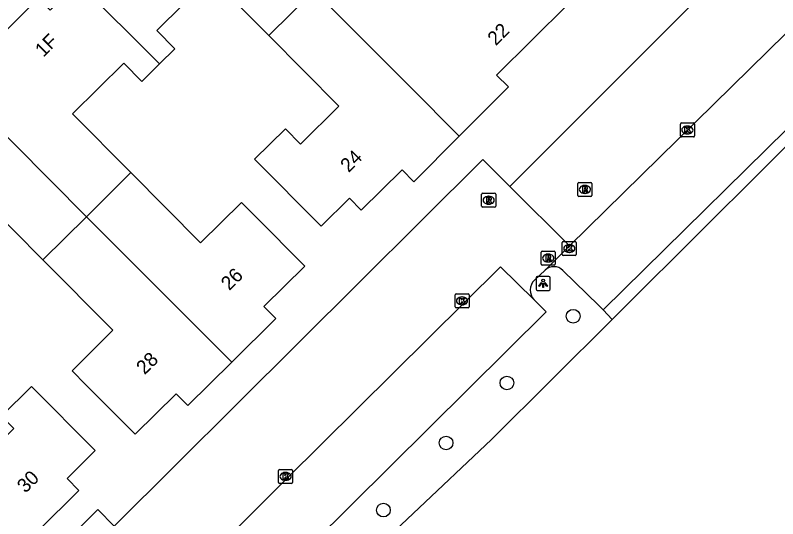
# Model space of a CAD drawing. Extents: x 159222 to 160346, y 381249 to 382166.
# Drawn here: x 160085.3 to 160139.8, y 381810.3 to 381846.3 of the extents above; entities that cross this region are included whole.
import ezdxf

# ---------------------------------------------------------------- set-up
doc = ezdxf.new("R2010")
doc.units = 0
for name, color, linetype in [('IMGEO_Boom', 7, 'Continuous'), ('IMGEO_Groenvoorziening', 7, 'Continuous'), ('IMGEO_Kolk', 7, 'Continuous'), ('IMGEO_Lichtpunt', 7, 'Continuous'), ('IMGEO_Pand', 7, 'Continuous'), ('IMGEO_Pand_nummerreeks', 7, 'Continuous'), ('IMGEO_Parkeervlak_open', 7, 'Continuous'), ('IMGEO_Rijbaan_lokaal_open', 7, 'Continuous'), ('IMGEO_Rioolput', 7, 'Continuous'), ('IMGEO_Voetpad_open', 7, 'Continuous')]:
    doc.layers.add(name, color=color, linetype=linetype)

msp = doc.modelspace()

# ---------------------------------------------------------------- linework, layer by layer
at = {"layer": 'IMGEO_Boom'}
for centre in [(160125.184, 381824.793), (160120.453, 381820.025), (160116.11, 381815.737), (160111.624, 381810.938)]:
    msp.add_circle(centre, 0.489, dxfattribs=at)
at = {"layer": 'IMGEO_Groenvoorziening'}
for points in [[(160143.934, 381840.463), (160128.998, 381825.598), (160127.968, 381824.573)], [(160127.968, 381824.573), (160127.317, 381825.26)], [(160106.239, 381803.351), (160108.166, 381805.405), (160119.351, 381815.997), (160127.968, 381824.573)]]:
    msp.add_lwpolyline(points, dxfattribs=at)
at = {"layer": 'IMGEO_Kolk'}
for p, q in [((160132.845, 381837.683), (160132.845, 381838.535)), ((160132.92, 381838.609), (160133.772, 381838.609)), ((160133.333, 381838.389), (160133.358, 381838.389)), ((160133.846, 381838.535), (160133.846, 381837.683)), ((160133.772, 381837.609), (160132.92, 381837.609)), ((160133.356, 381837.829), (160133.331, 381837.829)), ((160124.406, 381829.215), (160124.406, 381830.067)), ((160124.481, 381830.141), (160125.333, 381830.141)), ((160125.407, 381830.067), (160125.407, 381829.215)), ((160124.894, 381829.921), (160124.919, 381829.921)), ((160125.333, 381829.141), (160124.481, 381829.141)), ((160124.917, 381829.361), (160124.892, 381829.361)), ((160116.744, 381825.467), (160116.744, 381826.319)), ((160116.819, 381826.393), (160117.671, 381826.393)), ((160117.232, 381826.173), (160117.257, 381826.173)), ((160117.745, 381826.319), (160117.745, 381825.467)), ((160117.255, 381825.613), (160117.23, 381825.613)), ((160117.671, 381825.393), (160116.819, 381825.393)), ((160104.137, 381812.921), (160104.137, 381813.773)), ((160104.212, 381813.847), (160105.064, 381813.847)), ((160104.625, 381813.627), (160104.65, 381813.627)), ((160105.138, 381813.773), (160105.138, 381812.921)), ((160104.648, 381813.067), (160104.623, 381813.067)), ((160105.064, 381812.847), (160104.212, 381812.847))]:
    msp.add_line(p, q, dxfattribs=at)
for points in [[(160132.845, 381837.683), (160132.845, 381838.535)], [(160132.92, 381838.609), (160133.772, 381838.609)], [(160133.166, 381838.309), (160133.289, 381838.309), (160133.289, 381838.158), (160133.419, 381838.309), (160133.583, 381838.309), (160133.437, 381838.158), (160133.59, 381837.909), (160133.438, 381837.909), (160133.353, 381838.073), (160133.289, 381838.006), (160133.289, 381837.909), (160133.166, 381837.909), (160133.166, 381838.309)], [(160133.846, 381838.535), (160133.846, 381837.683)], [(160133.772, 381837.609), (160132.92, 381837.609)], [(160124.406, 381829.215), (160124.406, 381830.067)], [(160124.481, 381830.141), (160125.333, 381830.141)], [(160125.407, 381830.067), (160125.407, 381829.215)], [(160124.727, 381829.841), (160124.85, 381829.841), (160124.85, 381829.69), (160124.98, 381829.841), (160125.144, 381829.841), (160124.998, 381829.69), (160125.151, 381829.441), (160124.999, 381829.441), (160124.914, 381829.605), (160124.85, 381829.538), (160124.85, 381829.441), (160124.727, 381829.441), (160124.727, 381829.841)], [(160125.333, 381829.141), (160124.481, 381829.141)], [(160116.744, 381825.467), (160116.744, 381826.319)], [(160116.819, 381826.393), (160117.671, 381826.393)], [(160117.745, 381826.319), (160117.745, 381825.467)], [(160117.065, 381826.093), (160117.188, 381826.093), (160117.188, 381825.942), (160117.318, 381826.093), (160117.482, 381826.093), (160117.336, 381825.942), (160117.489, 381825.693), (160117.337, 381825.693), (160117.252, 381825.857), (160117.188, 381825.79), (160117.188, 381825.693), (160117.065, 381825.693), (160117.065, 381826.093)], [(160117.671, 381825.393), (160116.819, 381825.393)], [(160104.137, 381812.921), (160104.137, 381813.773)], [(160104.212, 381813.847), (160105.064, 381813.847)], [(160105.138, 381813.773), (160105.138, 381812.921)], [(160104.458, 381813.547), (160104.581, 381813.547), (160104.581, 381813.396), (160104.711, 381813.547), (160104.875, 381813.547), (160104.729, 381813.396), (160104.882, 381813.147), (160104.73, 381813.147), (160104.645, 381813.311), (160104.581, 381813.244), (160104.581, 381813.147), (160104.458, 381813.147), (160104.458, 381813.547)], [(160105.064, 381812.847), (160104.212, 381812.847)]]:
    msp.add_lwpolyline(points, dxfattribs=at)
for centre, start, end in [((160132.922, 381838.533), 91.552, 178.448), ((160132.922, 381838.533), 91.552, 178.448), ((160133.77, 381838.533), 1.552, 88.448), ((160133.77, 381838.533), 1.552, 88.448), ((160132.922, 381837.685), 181.552, 268.448), ((160132.922, 381837.685), 181.552, 268.448), ((160133.77, 381837.685), 271.552, 358.448), ((160133.77, 381837.685), 271.552, 358.448), ((160124.483, 381830.065), 91.552, 178.448), ((160124.483, 381830.065), 91.552, 178.448), ((160125.331, 381830.065), 1.552, 88.448), ((160125.331, 381830.065), 1.552, 88.448), ((160124.483, 381829.217), 181.552, 268.448), ((160124.483, 381829.217), 181.552, 268.448), ((160125.331, 381829.217), 271.552, 358.448), ((160125.331, 381829.217), 271.552, 358.448), ((160116.821, 381826.317), 91.552, 178.448), ((160116.821, 381826.317), 91.552, 178.448), ((160117.669, 381826.317), 1.552, 88.448), ((160117.669, 381826.317), 1.552, 88.448), ((160116.821, 381825.469), 181.552, 268.448), ((160116.821, 381825.469), 181.552, 268.448), ((160117.669, 381825.469), 271.552, 358.448), ((160117.669, 381825.469), 271.552, 358.448), ((160104.214, 381813.771), 91.552, 178.448), ((160104.214, 381813.771), 91.552, 178.448), ((160105.062, 381813.771), 1.552, 88.448), ((160105.062, 381813.771), 1.552, 88.448), ((160104.214, 381812.923), 181.552, 268.448), ((160104.214, 381812.923), 181.552, 268.448), ((160105.062, 381812.923), 271.552, 358.448), ((160105.062, 381812.923), 271.552, 358.448)]:
    msp.add_arc(centre, 0.0765, start, end, dxfattribs=at)
for centre, major_axis, ratio, start_param, end_param in [((160133.332, 381838.109), (-0.387, 0.002), 0.722429, 4.712389, 7.853982), ((160133.357, 381838.109), (-0.39, 0.002), 0.717154, 1.570796, 4.712389), ((160124.893, 381829.641), (-0.387, 0.002), 0.722429, 4.712389, 7.853982), ((160124.918, 381829.641), (-0.39, 0.002), 0.717154, 1.570796, 4.712389), ((160117.231, 381825.893), (-0.387, 0.002), 0.722429, 4.712389, 7.853982), ((160117.256, 381825.893), (-0.39, 0.002), 0.717154, 1.570796, 4.712389), ((160104.624, 381813.347), (-0.387, 0.002), 0.722429, 4.712389, 7.853982), ((160104.649, 381813.347), (-0.39, 0.002), 0.717154, 1.570796, 4.712389)]:
    msp.add_ellipse(centre, major_axis=major_axis, ratio=ratio, start_param=start_param, end_param=end_param, dxfattribs=at)
at = {"layer": 'IMGEO_Lichtpunt'}
for p, q in [((160122.541, 381827.548), (160122.541, 381826.741)), ((160122.541, 381827.548), (160122.541, 381826.741)), ((160123.443, 381827.643), (160122.635, 381827.643)), ((160123.443, 381827.643), (160122.635, 381827.643)), ((160123.537, 381826.741), (160123.537, 381827.548)), ((160123.537, 381826.741), (160123.537, 381827.548)), ((160122.635, 381826.647), (160123.443, 381826.647)), ((160122.635, 381826.647), (160123.443, 381826.647))]:
    msp.add_line(p, q, dxfattribs=at)
for points in [[(160122.915, 381827.212), (160122.954, 381827.184), (160122.766, 381826.922), (160122.728, 381826.949), (160122.915, 381827.212)], [(160123.017, 381827.164), (160123.064, 381827.164), (160123.064, 381826.842), (160123.017, 381826.842), (160123.017, 381827.164)], [(160123.127, 381827.184), (160123.165, 381827.211), (160123.352, 381826.949), (160123.313, 381826.921), (160123.127, 381827.184)]]:
    msp.add_lwpolyline(points, dxfattribs=at)
msp.add_circle((160123.04, 381827.346), 0.0994, dxfattribs=at)
for centre, start, end in [((160122.635, 381827.548), 90, 180), ((160122.635, 381827.548), 90, 180), ((160123.443, 381827.548), 0, 90), ((160123.443, 381827.548), 0, 90), ((160122.635, 381826.741), 180, 270), ((160122.635, 381826.741), 180, 270), ((160123.443, 381826.741), 270, 0), ((160123.443, 381826.741), 270, 360)]:
    msp.add_arc(centre, 0.0946, start, end, dxfattribs=at)
at = {"layer": 'IMGEO_Pand'}
for points in [[(160103.442, 381844.852), (160099.281, 381849.042), (160095.429, 381845.217), (160096.721, 381843.916), (160095.626, 381842.828)], [(160080.044, 381842.336), (160083.216, 381845.488), (160084.062, 381844.637), (160086.971, 381847.527), (160087.817, 381846.676), (160089.817, 381848.663)], [(160095.626, 381842.828), (160089.817, 381848.663)], [(160106.684, 381848.086), (160103.442, 381844.852)], [(160106.684, 381848.086), (160113.509, 381841.213), (160117.032, 381837.665)], [(160124.804, 381847.069), (160119.718, 381842.038), (160120.561, 381841.185), (160117.032, 381837.665)], [(160117.032, 381837.665), (160113.812, 381834.412), (160112.966, 381835.263), (160110.049, 381832.367), (160109.196, 381833.226), (160107.181, 381831.225), (160102.425, 381836.014), (160104.624, 381838.198), (160105.71, 381837.105), (160108.441, 381839.817), (160103.442, 381844.852)], [(160095.626, 381842.828), (160094.369, 381841.58), (160093.077, 381842.882), (160089.424, 381839.255), (160093.584, 381835.064)], [(160080.044, 381842.336), (160090.41, 381831.91)], [(160090.41, 381831.91), (160093.584, 381835.064)], [(160093.584, 381835.064), (160098.569, 381830.043), (160101.485, 381832.938), (160102.485, 381831.93), (160106.008, 381828.382), (160103.091, 381825.486), (160103.936, 381824.634), (160100.8, 381821.52)], [(160087.3, 381828.819), (160083.126, 381833.016), (160078.146, 381828.064)], [(160090.41, 381831.91), (160087.3, 381828.819)], [(160100.8, 381821.52), (160090.41, 381831.91)], [(160100.8, 381821.52), (160097.661, 381818.404), (160096.814, 381819.254), (160093.899, 381816.356), (160090.373, 381819.901), (160089.379, 381820.901), (160092.293, 381823.798), (160087.3, 381828.819)], [(160077.44, 381819.02), (160082.435, 381813.996), (160085.226, 381816.771), (160084.352, 381817.65), (160086.482, 381819.768), (160091.029, 381815.193), (160089.022, 381813.198), (160089.868, 381812.347), (160086.953, 381809.449), (160087.799, 381808.598), (160084.621, 381805.439)]]:
    msp.add_lwpolyline(points, dxfattribs=at)
at = {"layer": 'IMGEO_Parkeervlak_open'}
for points in [[(160127.317, 381825.26), (160143.366, 381841.03)], [(160124.452, 381828.075), (160127.008, 381825.563), (160127.317, 381825.26)], [(160103.78, 381805.79), (160123.257, 381825.12), (160122.381, 381825.987)]]:
    msp.add_lwpolyline(points, dxfattribs=at)
msp.add_arc((160123.803, 381827.408), 0.931, 45.8103, 132.3025, dxfattribs=at)
at = {"layer": 'IMGEO_Rijbaan_lokaal_open'}
for points in [[(160120.656, 381834.07), (160136.491, 381849.949), (160134.193, 381852.151)], [(160140.386, 381845.015), (160124.93, 381829.819)], [(160092.399, 381809.801), (160118.725, 381835.991), (160120.656, 381834.07)], [(160124.93, 381829.819), (160120.656, 381834.07)], [(160124.93, 381829.819), (160123.177, 381828.096)], [(160122.381, 381825.987), (160119.984, 381828.337), (160104.691, 381813.145), (160100.318, 381808.8)], [(160122.418, 381827.384), (160123.177, 381828.096)]]:
    msp.add_lwpolyline(points, dxfattribs=at)
msp.add_arc((160123.114, 381826.667), 0.999, 134.1169, 222.8488, dxfattribs=at)
at = {"layer": 'IMGEO_Rioolput'}
for p, q in [((160125.597, 381834.361), (160126.449, 381834.361)), ((160125.522, 381833.435), (160125.522, 381834.287)), ((160126.01, 381834.141), (160126.035, 381834.141)), ((160126.523, 381834.287), (160126.523, 381833.435)), ((160118.647, 381832.662), (160118.647, 381833.514)), ((160118.722, 381833.588), (160119.574, 381833.588)), ((160119.135, 381833.368), (160119.16, 381833.368)), ((160119.648, 381833.514), (160119.648, 381832.662)), ((160126.449, 381833.361), (160125.597, 381833.361)), ((160126.033, 381833.581), (160126.008, 381833.581)), ((160119.158, 381832.808), (160119.133, 381832.808)), ((160119.574, 381832.588), (160118.722, 381832.588)), ((160122.977, 381829.453), (160123.829, 381829.453)), ((160122.902, 381828.527), (160122.902, 381829.379)), ((160123.39, 381829.233), (160123.415, 381829.233)), ((160123.903, 381829.379), (160123.903, 381828.527)), ((160123.829, 381828.453), (160122.977, 381828.453)), ((160123.413, 381828.673), (160123.388, 381828.673))]:
    msp.add_line(p, q, dxfattribs=at)
for points in [[(160125.597, 381834.361), (160126.449, 381834.361)], [(160125.522, 381833.435), (160125.522, 381834.287)], [(160126.111, 381834.059), (160125.859, 381834.061), (160125.859, 381833.661)], [(160125.859, 381833.661), (160125.983, 381833.661), (160125.983, 381833.823), (160125.994, 381833.823)], [(160126.037, 381833.98), (160125.983, 381833.98), (160125.983, 381833.899)], [(160125.983, 381833.899), (160126.035, 381833.899)], [(160126.041, 381833.794), (160126.112, 381833.661), (160126.252, 381833.661), (160126.187, 381833.787)], [(160126.523, 381834.287), (160126.523, 381833.435)], [(160118.647, 381832.662), (160118.647, 381833.514)], [(160118.722, 381833.588), (160119.574, 381833.588)], [(160119.236, 381833.286), (160118.984, 381833.288), (160118.984, 381832.888)], [(160119.648, 381833.514), (160119.648, 381832.662)], [(160126.449, 381833.361), (160125.597, 381833.361)], [(160118.984, 381832.888), (160119.108, 381832.888), (160119.108, 381833.05), (160119.119, 381833.05)], [(160119.162, 381833.207), (160119.108, 381833.207), (160119.108, 381833.126)], [(160119.108, 381833.126), (160119.16, 381833.126)], [(160119.166, 381833.021), (160119.237, 381832.888), (160119.377, 381832.888), (160119.312, 381833.014)], [(160119.574, 381832.588), (160118.722, 381832.588)], [(160122.977, 381829.453), (160123.829, 381829.453)], [(160122.902, 381828.527), (160122.902, 381829.379)], [(160123.491, 381829.151), (160123.239, 381829.153), (160123.239, 381828.753)], [(160123.239, 381828.753), (160123.363, 381828.753), (160123.363, 381828.915), (160123.374, 381828.915)], [(160123.417, 381829.072), (160123.363, 381829.072), (160123.363, 381828.991)], [(160123.363, 381828.991), (160123.415, 381828.991)], [(160123.421, 381828.886), (160123.492, 381828.753), (160123.632, 381828.753), (160123.567, 381828.879)], [(160123.903, 381829.379), (160123.903, 381828.527)], [(160123.829, 381828.453), (160122.977, 381828.453)]]:
    msp.add_lwpolyline(points, dxfattribs=at)
for centre, radius, start, end in [((160125.599, 381834.285), 0.0765, 91.552, 178.448), ((160125.599, 381834.285), 0.0765, 91.552, 178.448), ((160126.447, 381834.285), 0.0765, 1.552, 88.448), ((160126.447, 381834.285), 0.0765, 1.552, 88.448), ((160125.993, 381833.77), 0.0533, 26.0293, 88.6989), ((160126.019, 381834.088), 0.19, 274.7715, 282.9687), ((160126.043, 381833.884), 0.0964, 77.0061, 93.1865), ((160126.057, 381833.941), 0.0378, 276.6634, 79.6772), ((160126.11, 381833.949), 0.109, 350.3612, 89.416), ((160126.108, 381833.949), 0.112, 277.5842, 350.9817), ((160126.092, 381833.734), 0.108, 29.5134, 73.7905), ((160118.724, 381833.512), 0.0765, 91.552, 178.448), ((160118.724, 381833.512), 0.0765, 91.552, 178.448), ((160119.235, 381833.176), 0.109, 350.3612, 89.416), ((160119.572, 381833.512), 0.0765, 1.552, 88.448), ((160119.572, 381833.512), 0.0765, 1.552, 88.448), ((160125.599, 381833.437), 0.0765, 181.552, 268.448), ((160125.599, 381833.437), 0.0765, 181.552, 268.448), ((160126.447, 381833.437), 0.0765, 271.552, 358.448), ((160126.447, 381833.437), 0.0765, 271.552, 358.448), ((160119.118, 381832.997), 0.0533, 26.0293, 88.6989), ((160119.144, 381833.315), 0.19, 274.7715, 282.9687), ((160119.168, 381833.111), 0.0964, 77.0061, 93.1865), ((160119.182, 381833.168), 0.0378, 276.6634, 79.6772), ((160119.233, 381833.176), 0.112, 277.5842, 350.9817), ((160119.217, 381832.961), 0.108, 29.5134, 73.7905), ((160118.724, 381832.664), 0.0765, 181.552, 268.448), ((160118.724, 381832.664), 0.0765, 181.552, 268.448), ((160119.572, 381832.664), 0.0765, 271.552, 358.448), ((160119.572, 381832.664), 0.0765, 271.552, 358.448), ((160122.979, 381829.377), 0.0765, 91.552, 178.448), ((160122.979, 381829.377), 0.0765, 91.552, 178.448), ((160123.827, 381829.377), 0.0765, 1.552, 88.448), ((160123.827, 381829.377), 0.0765, 1.552, 88.448), ((160123.373, 381828.862), 0.0533, 26.0293, 88.6989), ((160123.399, 381829.18), 0.19, 274.7715, 282.9687), ((160123.423, 381828.976), 0.0964, 77.0061, 93.1865), ((160123.437, 381829.033), 0.0378, 276.6634, 79.6772), ((160123.49, 381829.041), 0.109, 350.3612, 89.416), ((160123.488, 381829.041), 0.112, 277.5842, 350.9817), ((160123.472, 381828.826), 0.108, 29.5134, 73.7905), ((160122.979, 381828.529), 0.0765, 181.552, 268.448), ((160122.979, 381828.529), 0.0765, 181.552, 268.448), ((160123.827, 381828.529), 0.0765, 271.552, 358.448), ((160123.827, 381828.529), 0.0765, 271.552, 358.448)]:
    msp.add_arc(centre, radius, start, end, dxfattribs=at)
for centre, major_axis, ratio, start_param, end_param in [((160126.009, 381833.861), (-0.387, 0.002), 0.722429, 4.712389, 7.853982), ((160126.034, 381833.861), (-0.39, 0.002), 0.717154, 1.570796, 4.712389), ((160119.134, 381833.088), (-0.387, 0.002), 0.722429, 4.712389, 7.853982), ((160119.159, 381833.088), (-0.39, 0.002), 0.717154, 1.570796, 4.712389), ((160123.389, 381828.953), (-0.387, 0.002), 0.722429, 4.712389, 7.853982), ((160123.414, 381828.953), (-0.39, 0.002), 0.717154, 1.570796, 4.712389)]:
    msp.add_ellipse(centre, major_axis=major_axis, ratio=ratio, start_param=start_param, end_param=end_param, dxfattribs=at)
at = {"layer": 'IMGEO_Voetpad_open'}
msp.add_lwpolyline([(160031.481, 381751.655), (160033.318, 381753.517), (160091.236, 381810.972), (160092.399, 381809.801)], dxfattribs=at)

# ---------------------------------------------------------------- texts
at = {"layer": 'IMGEO_Pand_nummerreeks'}
for s, rotation, p in [('22', 44.6907, (160119.66, 381844.091)), ('1F', 44.8123, (160087.338, 381843.268)), ('24', 44.793, (160109.146, 381835.021)), ('26', 44.803, (160100.619, 381826.581)), ('28', 44.803, (160094.567, 381820.57)), ('30', 44.8324, (160086.05, 381812.105))]:
    msp.add_text(s, height=1, rotation=rotation, dxfattribs=at).set_placement(p)

doc.saveas('drawing.dxf')
